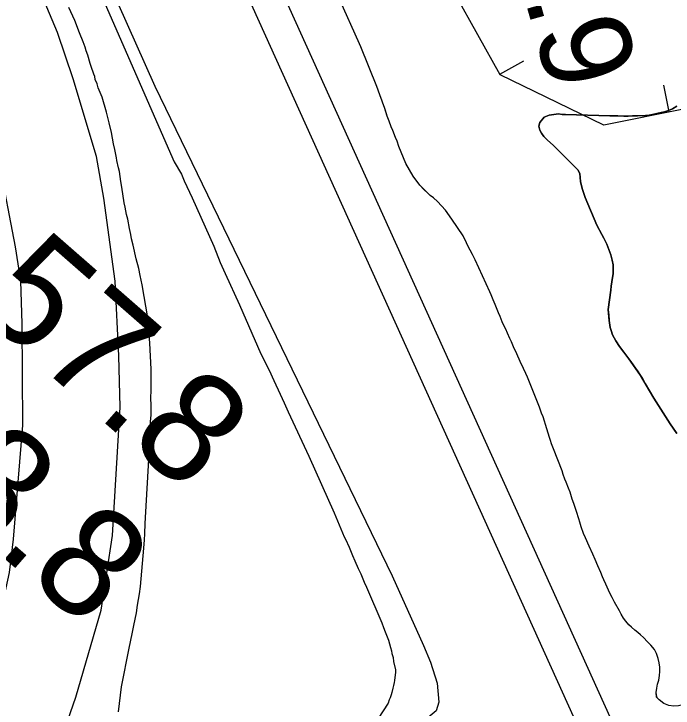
# Model space of a CAD drawing. Extents: x 3297753 to 3335611, y 652252 to 677623.
# Drawn here: x 3316304 to 3316905, y 661467 to 662100 of the extents above; entities that cross this region are included whole.
import ezdxf

# ---------------------------------------------------------------- set-up
doc = ezdxf.new("R2010")
doc.units = 0
for name, color, linetype in [('V-BORW-LINE', 7, 'Continuous'), ('V-LEVE-TOET', 7, 'Continuous'), ('V-RIVR-EDGE', 7, 'Continuous'), ('V-RIVR-RANG-IDEN', 7, 'Continuous'), ('V-RRAP-FSHR', 7, 'Continuous'), ('V-SITE-VEGE', 7, 'Continuous'), ('V-SURV-IDEN', 7, 'Continuous'), ('V-SURV-LINE', 7, 'Continuous'), ('V-TOPO-SHOR', 7, 'Continuous'), ('V-WETL-SWMP', 7, 'Continuous')]:
    doc.layers.add(name, color=color, linetype=linetype)

msp = doc.modelspace()

# ---------------------------------------------------------------- linework, layer by layer
at = {"layer": 'V-BORW-LINE'}
for p, q in [((3316747.31, 662044.76), (3316769.15, 662056.93)), ((3316901.79, 662010.39), (3316896.84, 662034.89))]:
    msp.add_line(p, q, dxfattribs=at)
msp.add_lwpolyline([(3315093.24, 666333.57), (3315370.65, 665800.89), (3315694.88, 665090.77), (3316008.53, 664407.77), (3316316.24, 663756.03), (3316554.81, 663176.74), (3316744.77, 662671.92), (3316833.93, 662482.66), (3316925.39, 662253.41), (3317000.79, 662108.07), (3316991.78, 662028.57), (3316842.01, 661998.3), (3316747.67, 662044.12), (3316706.74, 662117.51)], dxfattribs=at)
at = {"layer": 'V-LEVE-TOET'}
for points in [[(3315387.41, 664441.65), (3315483.36, 664205.86), (3315587.59, 663945.11), (3315694.58, 663674.65), (3315808.52, 663414.58), (3315938.38, 663146.17), (3316039.19, 662915.92), (3316432.67, 662033.9), (3316649.02, 661587.08), (3316677.71, 661523.72), (3316684.19, 661508.5), (3316690.18, 661489.33), (3316691.57, 661471.9), (3316689.18, 661464.14), (3316676.81, 661453.86), (3316656.36, 661443.28), (3316646.69, 661437.75), (3316638.6, 661430.63), (3316636.21, 661424.46), (3316638.81, 661414.08)], [(3316792.43, 661713.45), (3316790.03, 661721.45), (3316786.7, 661732.23), (3316785.41, 661735.76), (3316783.56, 661741.15), (3316772.45, 661768.49), (3316770.97, 661771.65), (3316768.93, 661776.3), (3316765.79, 661782.8), (3316762.64, 661789.68), (3316759.67, 661796.19), (3316757.82, 661800.65), (3316756.34, 661803.63), (3316754.12, 661808.65), (3316752.64, 661812.18), (3316750.97, 661815.72), (3316749.49, 661819.06), (3316747.45, 661823.9), (3316745.97, 661827.24), (3316744.31, 661831.71), (3316743.01, 661834.68), (3316741.16, 661838.96), (3316739.31, 661843.42), (3316738.2, 661846.4), (3316724.68, 661875.41), (3316722.27, 661880.24), (3316720.24, 661884.33), (3316718.75, 661887.12), (3316716.9, 661891.03), (3316713.75, 661897.35), (3316703.56, 661912.6), (3316697.63, 661920.79), (3316690.58, 661928.79), (3316686.68, 661931.95), (3316683.9, 661934.19), (3316681.67, 661936.24), (3316678.15, 661939.59), (3316674.43, 661943.68), (3316668.13, 661951.68), (3316661.64, 661963.4), (3316659.42, 661968.6), (3316657.39, 661973.81), (3316655.35, 661978.83), (3316653.69, 661983.67), (3316652.21, 661987.2), (3316649.61, 661993.52), (3316648.32, 661996.86), (3316646.47, 662001.89), (3316644.62, 662006.53), (3316642.95, 662011.55), (3316642.03, 662014.53), (3316640.74, 662018.43), (3316639.62, 662021.22), (3316638.15, 662024.94), (3316636.48, 662030.33), (3316635.19, 662033.68), (3316620.56, 662069.75), (3316619.27, 662072.54), (3316600.94, 662114.19)], [(3316889.95, 661476.46), (3316889.8, 661480.84), (3316890.36, 661484.74), (3316891.11, 661488.46), (3316892.23, 661492.17), (3316892.98, 661496.44), (3316893.17, 661499.97), (3316892.99, 661503.88), (3316892.44, 661507.97), (3316891.7, 661511.68), (3316890.04, 661516.33), (3316888.19, 661520.05), (3316885.04, 661523.96), (3316881.88, 661527.12), (3316878.36, 661530.84), (3316875.57, 661533.45), (3316873.16, 661535.5), (3316870.38, 661537.73), (3316867.22, 661540.34), (3316864.81, 661542.39), (3316862.03, 661545.92), (3316859.99, 661548.71), (3316857.95, 661552.24), (3316856.28, 661555.22), (3316851.84, 661563.22), (3316849.61, 661567.49), (3316847.95, 661570.84), (3316846.28, 661574.19), (3316843.87, 661579.58), (3316842.02, 661583.49), (3316840.91, 661586.28), (3316839.43, 661590.18), (3316836.65, 661596.32), (3316834.06, 661602.27), (3316832.02, 661606.92), (3316828.69, 661614.17), (3316825.36, 661621.79), (3316823.69, 661625.88), (3316821.47, 661632.02), (3316820.18, 661636.11), (3316819.44, 661639.08), (3316817.22, 661645.78), (3316814.82, 661653.21), (3316813.34, 661657.3), (3316811.3, 661663.44), (3316809.82, 661667.34), (3316807.79, 661672.55), (3316806.68, 661675.52), (3316805.01, 661679.61), (3316804.09, 661682.96), (3316796.32, 661703.04), (3316794.46, 661707.5), (3316793.54, 661710.66), (3316792.43, 661713.45)], [(3316976.35, 661497.46), (3316975.11, 661496.87), (3316971.21, 661495.02), (3316968.05, 661493.35), (3316953.17, 661487.8), (3316949.27, 661486.51), (3316926.77, 661475.77), (3316923.98, 661474.28), (3316920.81, 661472.43), (3316917.65, 661470.95), (3316913.75, 661469.47), (3316910.22, 661468.73), (3316905.95, 661468.29), (3316901.32, 661468.92), (3316896.71, 661470.89), (3316892.41, 661474.23), (3316889.95, 661476.46)]]:
    msp.add_lwpolyline(points, dxfattribs=at)
at = {"layer": 'V-RIVR-EDGE'}
msp.add_spline([(3319472.94, 662096.79), (3319451.36, 662084.83), (3319431.44, 662073.27), (3319412.76, 662065.44), (3319386.64, 662059.7), (3319355.13, 662056.05), (3319321.53, 662047.43), (3319286.69, 662035.91), (3319261.79, 662024.37), (3319253.91, 662022.31), (3319243.96, 662022.34), (3319236.91, 662020.28), (3319220.3, 662007.06), (3319214.06, 661999.2), (3319197.88, 661992.61), (3319174.65, 661985.21), (3319135.25, 661974.53), (3319095.84, 661962.6), (3319061.83, 661950.67), (3319035.69, 661940.78), (3319017.02, 661932.54), (3319004.15, 661925.11), (3318977.6, 661914.4), (3318949.4, 661908.67), (3318929.07, 661903.33), (3318893.41, 661894.3), (3318836.17, 661878.69), (3318802.16, 661869.66), (3318784.32, 661864.31), (3318761.1, 661859.4), (3318735.37, 661848.27), (3318707.16, 661836.32), (3318683.94, 661831.82), (3318667.77, 661829.78), (3318647.86, 661824.86), (3318612.18, 661812.51), (3318583.56, 661801.39), (3318550.78, 661789.45), (3318517.19, 661780.83), (3318486.91, 661770.55), (3318459.1, 661757.77), (3318437.11, 661748.7), (3318401.09, 661732.56), (3318376.27, 661719.66), (3318350.33, 661712.4), (3318322.69, 661702.89), (3318295.62, 661690.56), (3318275.88, 661686.66), (3318257.84, 661681.07), (3318243.73, 661673.22), (3318214.4, 661661.46), (3318180.55, 661645.76), (3318148.4, 661630.07), (3318131.47, 661619.4), (3318111.14, 661604.8), (3318079.51, 661575.01), (3318056.38, 661560.42), (3318032.66, 661542.45), (3318016.3, 661532.35), (3317961.53, 661489.66), (3317862.74, 661415.52), (3317830, 661391.93), (3317829.43, 661388.56), (3317827.16, 661382.93), (3317810.8, 661375.64), (3317785.97, 661359.92), (3317761.13, 661342.52), (3317743.62, 661322.84), (3317726.09, 661300.91), (3317708.57, 661278.97), (3317696.72, 661270.55), (3317673.58, 661255.39), (3317601.32, 661201.48), (3317560.67, 661171.71), (3317529.07, 661153.2), (3317513.82, 661140.27), (3317483.9, 661117.24), (3317464.15, 661105.46), (3317423.52, 661083.02), (3317409.43, 661079.11), (3317401.54, 661079.13), (3317375.02, 661065.67), (3317364.3, 661058.94), (3317348.5, 661051.09), (3317330.46, 661046.62), (3317307.32, 661033.16), (3317289.27, 661024.75), (3317263.88, 661012.42), (3317240.77, 661008.53), (3317230.05, 661004.05), (3317228.35, 661000.11), (3317221.59, 660998.43), (3317196.21, 660991.17), (3317170.27, 660981.66), (3317149.41, 660978.33), (3317103.16, 660960.97), (3317073.27, 660949.78), (3317034.34, 660929.59), (3316995.97, 660909.96), (3316948.02, 660886.98), (3316914.74, 660873.53), (3316885.97, 660860.65), (3316880.89, 660856.15), (3316871.29, 660848.28), (3316865.65, 660846.61), (3316855.51, 660846.63), (3316850.44, 660846.65), (3316844.22, 660840.46), (3316839.71, 660839.91), (3316835.77, 660840.48), (3316830.69, 660836.55), (3316818.84, 660828.69), (3316813.76, 660828.14), (3316808.13, 660827.03), (3316803.62, 660827.04), (3316796.84, 660818.6), (3316784.98, 660809.62), (3316774.82, 660802.88), (3316771.42, 660796.13), (3316765.18, 660779.24), (3316755.55, 660759.54), (3316745.94, 660744.35), (3316732.38, 660728.61), (3316712.63, 660717.95), (3316683.85, 660703.37), (3316676.52, 660701.13), (3316664.67, 660695.53), (3316651.68, 660680.34), (3316633.05, 660666.87), (3316616.12, 660656.2), (3316590.15, 660637.11), (3316544.42, 660603.41), (3316510, 660580.96), (3316472.73, 660551.75), (3316428.71, 660523.12), (3316390.32, 660495.6), (3316363.8, 660477.64), (3316349.69, 660469.78), (3316341.23, 660464.73), (3316335.03, 660464.75), (3316325.45, 660464.77), (3316313.61, 660461.42), (3316289.93, 660456.97), (3316257.21, 660443.53), (3316237.47, 660436.25), (3316207.01, 660423.93), (3316177.1, 660405.41), (3316154.53, 660393.07), (3316131.95, 660375.09), (3316110.5, 660362.19), (3316095.27, 660353.21), (3316080.02, 660338.03), (3316051.22, 660312.74), (3316013.92, 660270.58), (3315988.5, 660245.84), (3315960.26, 660217.18), (3315939.93, 660200.89), (3315925.81, 660185.14), (3315911.13, 660173.91), (3315895.32, 660159.86), (3315882.88, 660145.8), (3315867.63, 660130.06), (3315849.01, 660119.97), (3315837.71, 660109.29), (3315808.9, 660080.06), (3315786.88, 660062.08), (3315758.09, 660038.49), (3315733.81, 660018.83), (3315725.32, 660002.51), (3315692.01, 659976.67), (3315659.82, 659949.14), (3315603.36, 659904.2), (3315571.16, 659873.28), (3315569.47, 659873.29), (3315558.76, 659868.81), (3315547.47, 659863.2), (3315527.7, 659844.09), (3315506.25, 659828.37), (3315477.47, 659812.1), (3315461.12, 659805.94), (3315440.8, 659793.59), (3315429.5, 659781.79), (3315402.4, 659758.19), (3315361.76, 659731.8), (3315304.2, 659696.45), (3315255.66, 659666.7), (3315169.91, 659624.65), (3315140.01, 659611.76), (3315123.65, 659603.35), (3315098.82, 659588.76), (3315044.63, 659551.14), (3314989.87, 659507.33), (3314954.29, 659474.73), (3314933.97, 659462.39), (3314926.06, 659452.83), (3314915.88, 659440.45), (3314897.81, 659423.59), (3314866.75, 659396.06), (3314844.73, 659376.39), (3314848.66, 659370.75), (3314824.95, 659355.03), (3314801.82, 659342.69), (3314762.32, 659320.81), (3314730.16, 659303.42), (3314710.97, 659290.51), (3314664.68, 659256.25), (3314628.56, 659235.49), (3314603.16, 659218.09), (3314584.55, 659209.68), (3314564.82, 659208.04), (3314555.8, 659204.68), (3314546.76, 659196.25), (3314528.11, 659174.88), (3314492.47, 659118.62), (3314473.82, 659095), (3314450.67, 659074.77), (3314428.65, 659060.18), (3314423, 659054.56), (3314416.22, 659044.43), (3314398.14, 659027.57), (3314375.56, 659007.9), (3314366.53, 659005.11), (3314353.57, 659002.32), (3314347.36, 658997.27), (3314346.77, 658988.82), (3314351.26, 658983.17), (3314350.68, 658974.16), (3314342.76, 658961.78), (3314329.22, 658955.05), (3314311.71, 658940.44), (3314310, 658930.31), (3314294.2, 658921.89), (3314283.48, 658914.59), (3314276.12, 658903.91), (3314272.72, 658896.02), (3314237.73, 658871.32), (3314206.69, 658853.36), (3314198.23, 658851.13), (3314192.03, 658850.58), (3314180.19, 658846.1), (3314172.28, 658836.54), (3314164.36, 658823.6), (3314142.35, 658810.13), (3314120.89, 658792.72), (3314097.19, 658778.69), (3314086.46, 658769.14), (3314082.5, 658762.95), (3314080.22, 658754.5), (3314072.33, 658750.01), (3314036.79, 658734.32), (3314006.33, 658722), (3313997.3, 658716.39), (3313939.72, 658673.71), (3313888.34, 658634.95), (3313863.5, 658615.29), (3313820.61, 658586.66), (3313772.64, 658558.04), (3313732, 658532.78), (3313718.46, 658524.37), (3313711.13, 658521.57), (3313702.68, 658521.59), (3313693.09, 658518.79), (3313674.48, 658511.51), (3313646.82, 658494.68), (3313626.5, 658478.95), (3313619.73, 658475.02), (3313610.12, 658464.34), (3313605.01, 658449.14), (3313597.11, 658444.65), (3313577.92, 658428.92), (3313554.76, 658407.56), (3313537.8, 658387.32), (3313525.35, 658364.25), (3313506.11, 658331.61), (3313489.72, 658309.68)], degree=3, dxfattribs=at)
at = {"layer": 'V-RRAP-FSHR'}
msp.add_spline([(3320150.09, 662315.57), (3320047.66, 662286.07), (3319931.17, 662251.44), (3319796.75, 662213.62), (3319527.39, 662140.55), (3319274.19, 662042.74), (3319037.81, 661963.73), (3318810.27, 661886.82), (3318640.56, 661831.26), (3318442.36, 661771.51), (3318223.46, 661674.42), (3318125.37, 661625.89), (3317894.87, 661465.55), (3317737.05, 661336.67), (3317612.9, 661222.68), (3317433.81, 661109.89), (3317347.16, 661063.4), (3317219.78, 661006.27), (3317048.57, 660941.68), (3316920.5, 660895.56), (3316802.75, 660835.25), (3316727.52, 660743.33), (3316559.69, 660646.41), (3316447.95, 660562.27), (3316323.7, 660479.21), (3316253.56, 660449.94), (3316120.17, 660384.24), (3315999.77, 660284.17), (3315912.51, 660202.12), (3315858.05, 660160.36)], degree=3, dxfattribs=at)
at = {"layer": 'V-SITE-VEGE'}
for points in [[(3316370.52, 662147.89), (3316450.39, 661965), (3316457.03, 661953.64), (3316459.49, 661947.47), (3316466.86, 661932.17), (3316486.52, 661887.98), (3316492.41, 661873.18), (3316496.84, 661863.06), (3316509.87, 661834.43), (3316529.53, 661789.75)], [(3316419.39, 661861.21), (3316418.17, 661867.62), (3316415.72, 661876.26), (3316413.02, 661888.84), (3316411.55, 661894.77), (3316410.82, 661898.71), (3316409.6, 661904.14), (3316408.13, 661912.53), (3316406.9, 661916.97), (3316405.68, 661923.38), (3316404.7, 661927.33), (3316402.75, 661941.64), (3316401.77, 661947.07), (3316400.55, 661955.95), (3316399.57, 661959.41), (3316398.1, 661966.07), (3316397.86, 661968.53), (3316396.39, 661976.18), (3316395.17, 661981.36), (3316393.21, 661991.72), (3316391.25, 662000.36), (3316388.8, 662010.23), (3316384.63, 662023.8), (3316381.19, 662032.44), (3316380.21, 662035.9), (3316378.49, 662040.09), (3316378, 662042.81), (3316377.02, 662044.78), (3316374.81, 662051.94), (3316373.83, 662054.65), (3316371.62, 662062.05), (3316370.14, 662066.25), (3316369.16, 662069.46), (3316367.44, 662074.39), (3316364, 662082.54), (3316359.83, 662093.89), (3316354.42, 662105.74)], [(3316908.76, 661717.17), (3316902.64, 661725.91), (3316887.62, 661749.16), (3316875.58, 661769.99), (3316865.01, 661785.25), (3316860.38, 661791.2), (3316856.48, 661796.41), (3316853.15, 661801.62), (3316850, 661807.2), (3316848.7, 661810.91), (3316847.96, 661813.89), (3316846.86, 661820.21), (3316846.13, 661830.24), (3316848.39, 661847.71), (3316848.77, 661851.42), (3316849.89, 661859.41), (3316850.64, 661862.57), (3316850.65, 661867.59), (3316850.47, 661870.93), (3316849.73, 661875.2), (3316848.44, 661880.04), (3316846.78, 661884.87), (3316844.74, 661889.89), (3316842.15, 661895.1), (3316840.29, 661898.45), (3316835.85, 661907.19), (3316825.09, 661932.22), (3316822.35, 661940.41), (3316820.84, 661946.82), (3316820.15, 661954.3), (3316818.48, 661957.46), (3316796.2, 661979.91), (3316790.45, 661984.93), (3316787.48, 661987.91), (3316785.25, 661990.89), (3316783.77, 661993.68), (3316782.85, 661997.39), (3316783.79, 662000.74), (3316787.62, 662005.67), (3316792.34, 662007.38), (3316800.71, 662008.7), (3316804.05, 662008.14), (3316807.21, 662008.13), (3316847.53, 662006.77), (3316854.78, 662006.75), (3316860.35, 662006.56), (3316864.25, 662006.55), (3316883.39, 662007.45), (3316886.56, 662008.01), (3316897.52, 662010.59), (3316901.05, 662011.7), (3316904.59, 662013.36), (3316908.68, 662015.78)], [(3316399.77, 661463.16), (3316402.27, 661485.84), (3316409.47, 661521.35), (3316411.96, 661534.17), (3316413.7, 661542.06), (3316415.94, 661553.4), (3316416.94, 661560.56), (3316418.68, 661570.66), (3316419.68, 661577.57), (3316422.69, 661612.34), (3316423.2, 661619.99), (3316423.7, 661625.41), (3316423.96, 661635.03), (3316427.77, 661703.84), (3316428.78, 661717.65), (3316428.8, 661727.76), (3316429.3, 661734.17), (3316429.32, 661743.3), (3316429.08, 661748.97), (3316429.34, 661756.86), (3316429.37, 661775.61), (3316428.17, 661799.53), (3316426.24, 661822.72), (3316421.35, 661852.57), (3316419.39, 661861.21)], [(3316529.53, 661789.75), (3316536.9, 661774.94), (3316541.33, 661765.56), (3316546.98, 661752.97), (3316550.67, 661745.08), (3316554.35, 661736.69), (3316573.28, 661696.45), (3316596.38, 661644.62), (3316605.23, 661622.9), (3316606.46, 661620.68), (3316609.9, 661613.27), (3316613.09, 661605.87), (3316615.06, 661600.93), (3316618.25, 661593.78), (3316620.46, 661589.08), (3316623.66, 661581.43), (3316625.87, 661576.99), (3316639.63, 661544.41), (3316641.1, 661539.97), (3316642.82, 661536.27), (3316645.77, 661528.62), (3316647.49, 661521.96), (3316648.46, 661518.75), (3316648.96, 661516.28), (3316649.94, 661512.58), (3316650.43, 661509.12), (3316652.14, 661501.48), (3316652.14, 661499.26), (3316651.39, 661491.86), (3316650.89, 661489.88), (3316650.39, 661487.17), (3316649.65, 661484.71), (3316648.9, 661480.77), (3316648.16, 661478.79), (3316647.41, 661476.08), (3316646.42, 661474.11), (3316645.43, 661471.15), (3316636.28, 661457.11)]]:
    msp.add_lwpolyline(points, dxfattribs=at)
at = {"layer": 'V-SURV-LINE'}
for points in [[(3316516.49, 662191.04), (3316880.79, 661385.19)], [(3316853.45, 661372.84), (3316489.15, 662178.69)]]:
    msp.add_lwpolyline(points, dxfattribs=at)
at = {"layer": 'V-TOPO-SHOR'}
for points in [[(3316181.45, 661264.85), (3316213.93, 661332.97), (3316242.27, 661401.11), (3316265.09, 661462.37), (3316281.71, 661514.68), (3316292.1, 661552.54), (3316300.42, 661590.41), (3316303.92, 661620.7), (3316312.35, 661724.68), (3316311.81, 661816.97), (3316310.49, 661856.23), (3316305.72, 661887.22), (3316290.69, 661965.07), (3316261.23, 662056.71), (3316203.58, 662186.97), (3316132.23, 662352.37), (3316063.61, 662513.63), (3316011.37, 662628.31), (3315986.06, 662683.86), (3315903.05, 662880.96), (3315826.19, 663052.57), (3315743.16, 663240.71)], [(3316338.71, 661412.66), (3316360.85, 661476.68), (3316383.7, 661555.84), (3316394.14, 661624), (3316401.21, 661741.07), (3316399.91, 661787.9), (3316396.58, 661856.09), (3316386.37, 661931.86), (3316379.54, 661969.75), (3316358.31, 662040.72), (3316343.91, 662082.75), (3316317.15, 662146.84), (3316239.62, 662323.96)], [(3316648.32, 661996.87), (3316646.47, 662001.89), (3316644.62, 662006.53), (3316642.95, 662011.56), (3316642.03, 662014.53), (3316640.74, 662018.43), (3316639.62, 662021.22), (3316638.15, 662024.94), (3316636.48, 662030.33), (3316635.19, 662033.68), (3316620.56, 662069.75), (3316619.27, 662072.54), (3316600.94, 662114.19)], [(3316908.68, 662015.77), (3316904.59, 662013.36), (3316901.05, 662011.7), (3316897.52, 662010.59), (3316894.36, 662009.85), (3316886.55, 662008.01), (3316883.39, 662007.45), (3316880.05, 662007.27), (3316872.8, 662006.91), (3316868.34, 662006.73), (3316864.25, 662006.55), (3316860.35, 662006.56), (3316854.78, 662006.75), (3316850.87, 662006.76), (3316847.53, 662006.77), (3316807.21, 662008.13), (3316804.05, 662008.14), (3316800.71, 662008.7), (3316792.34, 662007.38), (3316787.62, 662005.67), (3316783.79, 662000.74), (3316782.85, 661997.39), (3316783.77, 661993.68), (3316785.25, 661990.89), (3316787.48, 661987.91), (3316790.45, 661984.93), (3316793.6, 661982.14), (3316796.2, 661979.91), (3316818.48, 661957.46), (3316820.15, 661954.3), (3316820.84, 661946.82), (3316822.35, 661940.41), (3316825.09, 661932.22), (3316835.85, 661907.19), (3316840.29, 661898.45), (3316842.15, 661895.1), (3316844.74, 661889.89), (3316846.78, 661884.87), (3316848.44, 661880.04), (3316849.73, 661875.2), (3316850.47, 661870.93), (3316850.65, 661867.59), (3316850.64, 661862.57), (3316849.89, 661859.41), (3316848.77, 661851.42), (3316848.39, 661847.71), (3316846.13, 661830.24), (3316846.5, 661825.23), (3316846.86, 661820.21), (3316847.96, 661813.89), (3316848.7, 661810.91), (3316850, 661807.2), (3316853.15, 661801.62), (3316856.48, 661796.41), (3316860.38, 661791.2), (3316863.16, 661787.67), (3316865.01, 661785.25), (3316867.42, 661781.71), (3316870.95, 661776.69), (3316872.8, 661774.08), (3316875.58, 661769.99), (3316877.25, 661767.2), (3316879.84, 661762.56), (3316887.62, 661749.16), (3316902.64, 661725.91), (3316904.68, 661722.93), (3316908.76, 661717.17)], [(3316890.57, 661475.9), (3316890.35, 661476.75), (3316889.8, 661480.84), (3316890.36, 661484.74), (3316891.11, 661488.46), (3316892.23, 661492.17), (3316892.98, 661496.44), (3316893.17, 661499.97), (3316892.99, 661503.88), (3316892.44, 661507.97), (3316891.7, 661511.68), (3316890.04, 661516.33), (3316888.19, 661520.05), (3316885.03, 661523.96), (3316881.88, 661527.12), (3316878.36, 661530.84), (3316875.57, 661533.45), (3316873.16, 661535.5), (3316870.38, 661537.73), (3316867.22, 661540.34), (3316864.81, 661542.39), (3316862.03, 661545.92), (3316859.99, 661548.71), (3316857.95, 661552.25), (3316856.28, 661555.22), (3316851.84, 661563.22), (3316849.61, 661567.49), (3316847.95, 661570.84), (3316846.28, 661574.19), (3316843.87, 661579.58), (3316842.02, 661583.49), (3316840.91, 661586.28), (3316839.43, 661590.18), (3316836.65, 661596.32), (3316834.06, 661602.27), (3316832.02, 661606.92), (3316828.69, 661614.17), (3316825.36, 661621.79), (3316823.69, 661625.88), (3316821.47, 661632.02), (3316820.18, 661636.11), (3316819.44, 661639.08), (3316817.22, 661645.78), (3316814.82, 661653.21), (3316813.34, 661657.3), (3316811.3, 661663.44), (3316809.82, 661667.34), (3316807.79, 661672.55), (3316806.68, 661675.52), (3316805.01, 661679.61), (3316804.09, 661682.96), (3316796.32, 661703.04), (3316794.46, 661707.5), (3316793.54, 661710.66), (3316792.43, 661713.45), (3316790.03, 661721.45), (3316786.7, 661732.23), (3316785.41, 661735.76), (3316783.56, 661741.15), (3316772.45, 661768.49), (3316770.97, 661771.65), (3316768.93, 661776.3), (3316765.78, 661782.8), (3316762.64, 661789.69), (3316759.67, 661796.19), (3316757.82, 661800.66), (3316756.34, 661803.63), (3316754.12, 661808.65), (3316752.64, 661812.18), (3316750.97, 661815.72), (3316749.49, 661819.06), (3316747.45, 661823.9), (3316745.97, 661827.24), (3316744.31, 661831.71), (3316743.01, 661834.68), (3316741.16, 661838.96), (3316739.31, 661843.42), (3316738.2, 661846.4), (3316724.68, 661875.41), (3316722.27, 661880.24), (3316720.24, 661884.33), (3316718.75, 661887.12), (3316716.9, 661891.03), (3316713.75, 661897.35), (3316703.56, 661912.6), (3316697.63, 661920.79), (3316690.58, 661928.79), (3316686.68, 661931.95), (3316683.9, 661934.19), (3316681.67, 661936.24), (3316678.14, 661939.59), (3316674.43, 661943.68), (3316668.13, 661951.68), (3316661.64, 661963.4), (3316659.42, 661968.6), (3316657.39, 661973.81), (3316655.35, 661978.83), (3316653.69, 661983.67), (3316652.21, 661987.2), (3316649.61, 661993.52), (3316648.32, 661996.87)], [(3316976.35, 661497.46), (3316975.11, 661496.87), (3316971.21, 661495.02), (3316968.05, 661493.35), (3316953.17, 661487.8), (3316949.27, 661486.51), (3316926.77, 661475.77), (3316923.98, 661474.28), (3316920.81, 661472.43), (3316917.65, 661470.95), (3316913.75, 661469.47), (3316910.22, 661468.73), (3316905.95, 661468.29), (3316901.32, 661468.92), (3316896.71, 661470.89), (3316892.41, 661474.23), (3316890.57, 661475.9)]]:
    msp.add_lwpolyline(points, dxfattribs=at)
at = {"layer": 'V-WETL-SWMP'}
msp.add_lwpolyline([(3316908.76, 661717.17), (3316904.68, 661722.94), (3316902.64, 661725.91), (3316887.62, 661749.16), (3316879.84, 661762.55), (3316877.25, 661767.2), (3316875.58, 661769.99), (3316872.8, 661774.08), (3316870.95, 661776.69), (3316867.42, 661781.71), (3316865.01, 661785.25), (3316863.16, 661787.67), (3316860.38, 661791.2), (3316856.48, 661796.41), (3316853.15, 661801.62), (3316850, 661807.2), (3316848.7, 661810.92), (3316847.96, 661813.89), (3316846.86, 661820.21), (3316846.5, 661825.23), (3316846.13, 661830.24), (3316848.39, 661847.71), (3316848.77, 661851.42), (3316849.9, 661859.41), (3316850.64, 661862.57), (3316850.65, 661867.59), (3316850.47, 661870.93), (3316849.73, 661875.21), (3316848.44, 661880.04), (3316846.78, 661884.87), (3316844.74, 661889.89), (3316842.15, 661895.1), (3316840.29, 661898.45), (3316835.85, 661907.19), (3316825.09, 661932.22), (3316822.35, 661940.41), (3316820.84, 661946.82), (3316820.15, 661954.3), (3316818.48, 661957.46), (3316796.2, 661979.91), (3316793.6, 661982.14), (3316790.45, 661984.93), (3316787.48, 661987.91), (3316785.26, 661990.89), (3316783.77, 661993.68), (3316782.85, 661997.39), (3316783.79, 662000.74), (3316787.61, 662005.67), (3316792.34, 662007.38), (3316800.71, 662008.7), (3316804.05, 662008.14), (3316807.21, 662008.13), (3316847.53, 662006.77), (3316850.87, 662006.76), (3316854.78, 662006.76), (3316860.35, 662006.56), (3316864.25, 662006.55), (3316868.34, 662006.73), (3316872.8, 662006.91), (3316880.05, 662007.27), (3316883.39, 662007.45), (3316886.55, 662008.01), (3316894.36, 662009.85), (3316897.52, 662010.59), (3316901.05, 662011.7), (3316904.59, 662013.36), (3316908.68, 662015.77)], dxfattribs=at)

# ---------------------------------------------------------------- texts
at = {"layer": 'V-RIVR-RANG-IDEN'}
msp.add_text('R-209.9', height=83, rotation=285.73776, dxfattribs=at).set_placement((3316687.56, 662405.4))
at = {"layer": 'V-SURV-IDEN'}
for s, rotation, p in [('4367+57.8', 318.80478, (3315983.81, 662079.59)), ('4369+28.8', 319.02803, (3315890.8, 661954.48))]:
    msp.add_text(s, height=100, rotation=rotation, dxfattribs=at).set_placement(p)

doc.saveas('drawing.dxf')
